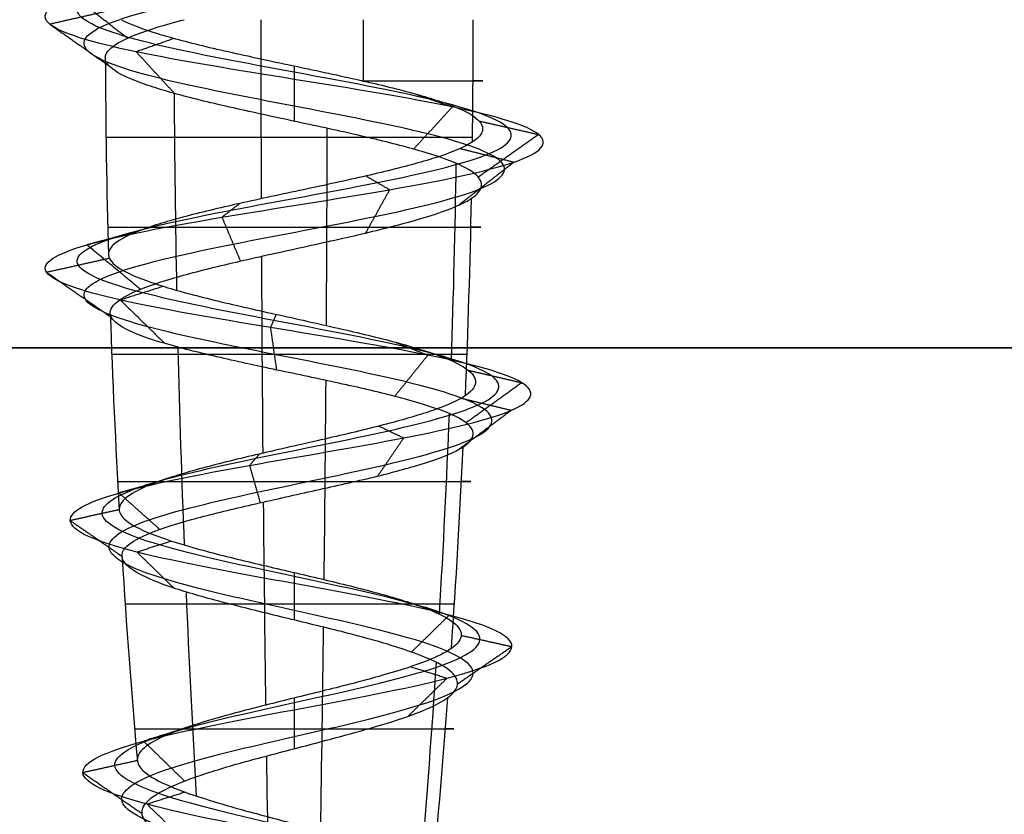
# Model space of a CAD drawing. Header units: millimetres. Extents: x -206 to 214, y -182 to 189.
# Tile 620 of 656: x 134.19 to 141.35, y 129.64 to 135.42. Entities that reach past the tile are written whole.
import ezdxf

# ---------------------------------------------------------------- set-up
doc = ezdxf.new("R2010")
doc.units = ezdxf.units.MM
doc.layers.add('Default', color=7, linetype='Continuous', true_color=0x000000)
doc.layers.add('Screw', color=7, linetype='Continuous', true_color=0xffffff)

msp = doc.modelspace()

# ---------------------------------------------------------------- linework, layer by layer
at = {"layer": 'Default'}
for points in [[(-204.8113, 133.0307, 1114.5033), (4.1887, 133.0307, 1114.5033), (213.1887, 133.0307, 1114.5033)], [(213.1887, 133.0307, 714.5033), (4.1887, 133.0307, 714.5033), (-204.8113, 133.0307, 714.5033)]]:
    msp.add_open_spline(points, degree=2, dxfattribs=at)
at = {"layer": 'Screw', "color": 7, "true_color": 0xffffff, "extrusion": (0.984564, 9.33495e-14, -0.175023)}
for start, end in [(268.803567, 270), (267.101632, 268.418832), (265.414268, 266.774917), (263.723721, 265.073236)]:
    msp.add_arc((135.4167, 795.1558, 7.8068), 62.3281, start, end, dxfattribs=at)
at = {"layer": 'Screw', "color": 7, "true_color": 0xffffff, "extrusion": (-0.930504, -9.33495e-14, 0.366281)}
msp.add_arc((-135.4167, 660.292, 137.5489), 62.3281, 89.590282, 90, dxfattribs=at)
at = {"layer": 'Screw', "color": 7, "true_color": 0xffffff, "extrusion": (-0.326888, 3.09932e-14, -0.945063)}
msp.add_arc((-135.4167, 168.0972, -726.3846), 62.3281, 270, 270.818715, dxfattribs=at)
at = {"layer": 'Screw', "color": 7, "true_color": 0xffffff, "extrusion": (0.018848, -1.78709e-15, 0.999822)}
for start, end in [(90.260206, 91.57383), (91.96827, 93.281896)]:
    msp.add_arc((135.4167, -183.5185, 723.9421), 62.3281, start, end, dxfattribs=at)
at = {"layer": 'Screw', "color": 7, "true_color": 0xffffff, "extrusion": (0, 1, 0)}
for centre, radius, start, end in [((-136.1887, 721.5033, 134.9714), 1.3733, 111.40935, 199.08), ((-136.1887, 721.5033, 134.5607), 1.369, 199.08, 1.08), ((-136.1887, 721.5033, 133.9077), 1.3566, 1.08, 199.08), ((-136.1887, 721.5033, 132.982), 1.3273, 199.08, 1.08), ((-136.1887, 721.5033, 132.059), 1.2844, 1.08, 199.08), ((-136.1887, 721.5033, 131.1658), 1.2298, 199.08, 1.08), ((-136.1887, 721.5033, 130.261), 1.1613, 1.08, 199.08)]:
    msp.add_arc(centre, radius, start, end, dxfattribs=at)
at = {"layer": 'Screw', "color": 7, "true_color": 0xffffff, "extrusion": (-0.772512, -9.33495e-14, -0.635)}
for start, end in [(88.190767, 89.506747), (86.486412, 87.810048), (84.803382, 86.171321)]:
    msp.add_arc((-135.4167, 409.9368, -563.3621), 62.3281, start, end, dxfattribs=at)
at = {"layer": 'Screw', "color": 7, "true_color": 0xffffff, "extrusion": (-0.984564, -9.33495e-14, 0.175023)}
for start, end in [(87.955423, 89.273537), (86.25486, 87.588297), (84.570262, 85.936105)]:
    msp.add_arc((-135.4167, 673.2493, -7.8068), 62.3281, start, end, dxfattribs=at)
at = {"layer": 'Screw', "color": 7, "true_color": 0xffffff, "extrusion": (-0.506335, -9.33495e-14, 0.862337)}
for start, end in [(87.720403, 89.039653), (86.02345, 87.36559), (84.337257, 85.700058)]:
    msp.add_arc((-135.4167, 421.8095, 553.2219), 62.3281, start, end, dxfattribs=at)
at = {"layer": 'Screw', "color": 7, "true_color": 0xffffff, "extrusion": (-0.326888, 3.099e-14, -0.945063)}
msp.add_arc((-135.4167, 168.0972, -726.3846), 62.3281, 271.195378, 272.514379, dxfattribs=at)
at = {"layer": 'Screw', "color": 7, "true_color": 0xffffff, "extrusion": (-0.326888, 3.09926e-14, -0.945063)}
msp.add_arc((-135.4167, 168.0972, -726.3846), 62.3281, 272.858129, 274.207806, dxfattribs=at)
at = {"layer": 'Screw', "color": 7, "true_color": 0xffffff, "extrusion": (0.018848, -1.78677e-15, 0.999822)}
msp.add_arc((135.4167, -183.5185, 723.9421), 62.3281, 93.594012, 94.963328, dxfattribs=at)
at = {"layer": 'Screw', "color": 7, "true_color": 0xffffff, "extrusion": (-0.326888, 3.1003e-14, -0.945063)}
msp.add_arc((-135.4167, 168.0972, -726.3846), 62.3281, 274.536795, 275.895623, dxfattribs=at)
at = {"layer": 'Screw', "color": 7, "true_color": 0xffffff}
for points, knots in [([(135.2929, 126.2752, 721.5033), (135.2833, 126.3516, 721.2688), (135.3518, 126.4279, 721.0193), (135.6777, 126.5807, 720.6394), (135.9242, 126.6571, 720.512), (136.4532, 126.8099, 720.4738), (136.7325, 126.8862, 720.5642), (137.1548, 127.039, 720.9325), (137.2945, 127.1154, 721.2088), (137.3327, 127.2682, 721.7978), (137.23, 127.3445, 722.1069), (136.8193, 127.4973, 722.5716), (136.5132, 127.5737, 722.7237), (135.8642, 127.7264, 722.7619), (135.5253, 127.8028, 722.6468), (135.0181, 127.9556, 722.1937), (134.848, 128.032, 721.8578), (134.8212, 128.1847, 721.1488), (134.9655, 128.2611, 720.7899), (135.4645, 128.4139, 720.2693), (135.8222, 128.4903, 720.111), (136.5552, 128.643, 720.0958), (136.926, 128.7194, 720.2392), (137.4636, 128.8722, 720.7552), (137.6268, 128.9486, 721.1248), (137.6421, 129.1013, 721.8818), (137.4937, 129.1777, 722.2645), (136.9607, 129.3305, 722.8191), (136.5792, 129.4069, 722.9872), (135.7982, 129.5596, 723.0025), (135.4035, 129.636, 722.8492), (134.832, 129.7888, 722.2992), (134.657, 129.8652, 721.9058), (134.6455, 130.0179, 721.1008), (134.8094, 130.0943, 720.6975), (135.3775, 130.2471, 720.1187), (135.7802, 130.3235, 719.9468), (136.5972, 130.4762, 719.9392), (137.0064, 130.5526, 720.1036), (137.5938, 130.7054, 720.6802), (137.7681, 130.7817, 721.0888), (137.7757, 130.9345, 721.9178), (137.6088, 131.0109, 722.333), (137.0238, 131.1637, 722.9288), (136.6092, 131.24, 723.1056), (135.7682, 131.3928, 723.1133), (135.347, 131.4692, 722.9439), (134.7427, 131.622, 722.3504), (134.5653, 131.6983, 721.9298), (134.5546, 131.8416, 721.1301), (134.6794, 131.9084, 720.7534), (135.1484, 132.0421, 720.1609), (135.4893, 132.1089, 719.9474), (136.2368, 132.2426, 719.7851), (136.6406, 132.3094, 719.837), (137.3294, 132.4431, 720.1901), (137.6118, 132.5099, 720.49), (137.9238, 132.6436, 721.2084), (137.9521, 132.7104, 721.6243), (137.7349, 132.8441, 722.3863), (137.4901, 132.9109, 722.7297), (136.8311, 133.0446, 723.186), (136.4193, 133.1114, 723.2973), (135.6112, 133.2451, 723.2311), (135.2179, 133.3119, 723.0538), (134.6288, 133.4456, 722.4835), (134.4352, 133.5124, 722.0925), (134.3406, 133.6461, 721.2688), (134.4511, 133.7129, 720.8416), (134.9124, 133.8466, 720.1512), (135.2653, 133.9134, 719.8895), (136.0599, 134.0471, 719.6485), (136.4987, 134.1139, 719.67), (137.2658, 134.2476, 719.9878), (137.5913, 134.3144, 720.2828), (137.9828, 134.4481, 721.0151), (138.0472, 134.5149, 721.4497), (137.8852, 134.6486, 722.2641), (137.6594, 134.7154, 722.6409), (137.0175, 134.8491, 723.1677), (136.6038, 134.916, 723.3157), (135.7735, 135.0496, 723.3157), (135.3598, 135.1165, 723.1677), (134.718, 135.2501, 722.6409), (134.4921, 135.317, 722.2641), (134.3301, 135.4506, 721.4497), (134.3946, 135.5175, 721.0151), (134.786, 135.6511, 720.2828), (135.1115, 135.718, 719.9878), (135.8787, 135.8516, 719.67), (136.3175, 135.9185, 719.6485), (137.1121, 136.0521, 719.8895), (137.465, 136.119, 720.1512), (137.9263, 136.2526, 720.8416), (138.033, 136.3195, 721.2678), (137.9516, 136.4532, 722.0941), (137.7638, 136.52, 722.4913), (137.1767, 136.6537, 723.0784), (136.7795, 136.7205, 723.2663), (135.9532, 136.8542, 723.3476), (135.527, 136.921, 723.2409), (134.8366, 137.0547, 722.7796), (134.5749, 137.1215, 722.4267), (134.3338, 137.2552, 721.6321), (134.3554, 137.322, 721.1933), (134.6731, 137.4557, 720.4262), (134.9682, 137.5225, 720.1006), (135.7005, 137.6562, 719.7092), (136.1351, 137.723, 719.6448), (136.9494, 137.8567, 719.8067), (137.3263, 137.9235, 720.0326), (137.853, 138.0572, 720.6745), (138.0011, 138.124, 721.0881), (138.0011, 138.2577, 721.9185), (137.853, 138.3245, 722.3321), (137.3263, 138.4582, 722.974), (136.9494, 138.525, 723.1999), (136.1351, 138.6587, 723.3619), (135.7005, 138.7255, 723.2974), (134.9682, 138.8592, 722.906), (134.6731, 138.926, 722.5804), (134.3554, 139.0597, 721.8133), (134.3338, 139.1265, 721.3745), (134.5749, 139.2602, 720.5799), (134.8366, 139.327, 720.227), (135.527, 139.4607, 719.7657), (135.9532, 139.5275, 719.659), (136.7795, 139.6612, 719.7403), (137.1767, 139.7281, 719.9282), (137.7638, 139.8617, 720.5153), (137.9516, 139.9286, 720.9125), (138.033, 140.0622, 721.7388), (137.9263, 140.1291, 722.165), (137.465, 140.2627, 722.8554), (137.1121, 140.3296, 723.1171), (136.3175, 140.4632, 723.3582), (135.8787, 140.5301, 723.3366), (135.1115, 140.6637, 723.0188), (134.786, 140.7306, 722.7238), (134.3946, 140.8642, 721.9915), (134.3301, 140.9311, 721.5569), (134.4921, 141.0647, 720.7425), (134.718, 141.1316, 720.3657), (135.3598, 141.2653, 719.8389), (135.7735, 141.3321, 719.6909), (136.6038, 141.4658, 719.6909), (137.0175, 141.5326, 719.8389), (137.6594, 141.6663, 720.3657), (137.8852, 141.7331, 720.7425), (138.0472, 141.8668, 721.5569), (137.9828, 141.9336, 721.9915), (137.5913, 142.0673, 722.7238), (137.2658, 142.1341, 723.0188), (136.4987, 142.2678, 723.3366), (136.0599, 142.3346, 723.3582), (135.2653, 142.4683, 723.1171), (134.9124, 142.5351, 722.8554), (134.4511, 142.6688, 722.165), (134.3443, 142.7356, 721.7388), (134.4257, 142.8693, 720.9125), (134.6136, 142.9361, 720.5153), (135.2007, 143.0698, 719.9282), (135.5979, 143.1366, 719.7403), (136.4242, 143.2703, 719.659), (136.8504, 143.3371, 719.7657), (137.5408, 143.4708, 720.227), (137.8025, 143.5376, 720.5799), (138.0435, 143.6713, 721.3745), (138.022, 143.7381, 721.8133), (137.7042, 143.8718, 722.5804), (137.4092, 143.9386, 722.906), (136.6769, 144.0723, 723.2974), (136.2423, 144.1391, 723.3619), (135.4279, 144.2728, 723.1999), (135.0511, 144.3396, 722.974), (134.5243, 144.4733, 722.3321), (134.3763, 144.54, 721.9191), (134.3763, 144.607, 721.5033)], [0.0909091, 0.0909091, 0.0909091, 0.0909091, 0.1022727, 0.1022727, 0.1136364, 0.1136364, 0.125, 0.125, 0.1363636, 0.1363636, 0.1477273, 0.1477273, 0.1590909, 0.1590909, 0.1704545, 0.1704545, 0.1818182, 0.1818182, 0.1931818, 0.1931818, 0.2045455, 0.2045455, 0.2159091, 0.2159091, 0.2272727, 0.2272727, 0.2386364, 0.2386364, 0.25, 0.25, 0.2613636, 0.2613636, 0.2727273, 0.2727273, 0.2840909, 0.2840909, 0.2954545, 0.2954545, 0.3068182, 0.3068182, 0.3181818, 0.3181818, 0.3295455, 0.3295455, 0.3409091, 0.3409091, 0.3522727, 0.3522727, 0.3636364, 0.3636364, 0.3735795, 0.3735795, 0.3835227, 0.3835227, 0.3934659, 0.3934659, 0.4034091, 0.4034091, 0.4133523, 0.4133523, 0.4232955, 0.4232955, 0.4332386, 0.4332386, 0.4431818, 0.4431818, 0.453125, 0.453125, 0.4630682, 0.4630682, 0.4730114, 0.4730114, 0.4829545, 0.4829545, 0.4928977, 0.4928977, 0.5028409, 0.5028409, 0.5127841, 0.5127841, 0.5227273, 0.5227273, 0.5326705, 0.5326705, 0.5426136, 0.5426136, 0.5525568, 0.5525568, 0.5625, 0.5625, 0.5724432, 0.5724432, 0.5823864, 0.5823864, 0.5923295, 0.5923295, 0.6022727, 0.6022727, 0.6122159, 0.6122159, 0.6221591, 0.6221591, 0.6321023, 0.6321023, 0.6420455, 0.6420455, 0.6519886, 0.6519886, 0.6619318, 0.6619318, 0.671875, 0.671875, 0.6818182, 0.6818182, 0.6917614, 0.6917614, 0.7017045, 0.7017045, 0.7116477, 0.7116477, 0.7215909, 0.7215909, 0.7315341, 0.7315341, 0.7414773, 0.7414773, 0.7514205, 0.7514205, 0.7613636, 0.7613636, 0.7713068, 0.7713068, 0.78125, 0.78125, 0.7911932, 0.7911932, 0.8011364, 0.8011364, 0.8110795, 0.8110795, 0.8210227, 0.8210227, 0.8309659, 0.8309659, 0.8409091, 0.8409091, 0.8508523, 0.8508523, 0.8607955, 0.8607955, 0.8707386, 0.8707386, 0.8806818, 0.8806818, 0.890625, 0.890625, 0.9005682, 0.9005682, 0.9105114, 0.9105114, 0.9204545, 0.9204545, 0.9303977, 0.9303977, 0.9403409, 0.9403409, 0.9502841, 0.9502841, 0.9602273, 0.9602273, 0.9701705, 0.9701705, 0.9801136, 0.9801136, 0.9900568, 0.9900568, 1, 1, 1, 1]), ([(136.1109, 126.7557, 720.7371), (136.1365, 126.7656, 720.7319), (136.1624, 126.7754, 720.7281), (136.3923, 126.8617, 720.7065), (136.611, 126.938, 720.7718), (136.9472, 127.0908, 721.0539), (137.0619, 127.1672, 721.2697), (137.1001, 127.32, 721.7369), (137.0224, 127.3963, 721.9855), (136.6978, 127.5491, 722.364), (136.4523, 127.6255, 722.4911), (135.9251, 127.7782, 722.5293), (135.6467, 127.8546, 722.4393), (135.2257, 128.0074, 722.0723), (135.0806, 128.0838, 721.7969), (135.0539, 128.2365, 721.2097), (135.1731, 128.3129, 720.9114), (135.5859, 128.4657, 720.4769), (135.8831, 128.5421, 720.3437), (136.4943, 128.6948, 720.3284), (136.8045, 128.7712, 720.4468), (137.256, 128.924, 720.8766), (137.3941, 129.0004, 721.1857), (137.4094, 129.1531, 721.8209), (137.2861, 129.2295, 722.1431), (136.8393, 129.3823, 722.6115), (136.5183, 129.4587, 722.7546), (135.8591, 129.6114, 722.7699), (135.525, 129.6878, 722.6416), (135.0396, 129.8406, 722.1778), (134.8897, 129.917, 721.8449), (134.8782, 130.0697, 721.1617), (135.017, 130.1461, 720.819), (135.4989, 130.2989, 720.3263), (135.8411, 130.3753, 720.1795), (136.5363, 130.528, 720.1718), (136.885, 130.6044, 720.3112), (137.3862, 130.7572, 720.8016), (137.5354, 130.8335, 721.1497), (137.5431, 130.9863, 721.8569), (137.4012, 131.0627, 722.2116), (136.9023, 131.2155, 722.7212), (136.5483, 131.2918, 722.873), (135.8291, 131.4446, 722.8806), (135.4685, 131.521, 722.7363), (134.9503, 131.6738, 722.2289), (134.798, 131.7501, 721.8689), (134.7873, 131.8934, 721.1834), (134.8931, 131.9602, 720.8598), (135.2944, 132.0939, 720.3497), (135.587, 132.1607, 720.1652), (136.2299, 132.2944, 720.0236), (136.5779, 132.3612, 720.0673), (137.1727, 132.4949, 720.3701), (137.4173, 132.5617, 720.6283), (137.6885, 132.6954, 721.2482), (137.714, 132.7622, 721.6077), (137.5278, 132.8959, 722.2678), (137.3165, 132.9627, 722.5658), (136.7461, 133.0964, 722.963), (136.389, 133.1632, 723.0605), (135.6871, 133.2969, 723.0048), (135.3447, 133.3637, 722.8516), (134.8309, 133.4974, 722.3567), (134.6615, 133.5642, 722.0167), (134.5774, 133.6979, 721.299), (134.6741, 133.7647, 720.9265), (135.0762, 133.8984, 720.3248), (135.3838, 133.9652, 720.0966), (136.0764, 134.0989, 719.8866), (136.4589, 134.1657, 719.9053), (137.1275, 134.2994, 720.1823), (137.4113, 134.3662, 720.4395), (137.7525, 134.4999, 721.0778), (137.8086, 134.5667, 721.4566), (137.6674, 134.7004, 722.1664), (137.4706, 134.7672, 722.4949), (136.9111, 134.9009, 722.954), (136.5506, 134.9678, 723.083), (135.8268, 135.1014, 723.083), (135.4662, 135.1683, 722.954), (134.9068, 135.3019, 722.4949), (134.7099, 135.3688, 722.1664), (134.5687, 135.5024, 721.4566), (134.6249, 135.5693, 721.0778), (134.9661, 135.7029, 720.4395), (135.2498, 135.7698, 720.1823), (135.9185, 135.9034, 719.9053), (136.301, 135.9703, 719.8866), (136.9935, 136.1039, 720.0966), (137.3011, 136.1708, 720.3248), (137.7032, 136.3044, 720.9265), (137.7963, 136.3713, 721.298), (137.7253, 136.505, 722.0183), (137.5616, 136.5718, 722.3645), (137.0498, 136.7055, 722.8762), (136.7036, 136.7723, 723.04), (135.9834, 136.906, 723.1109), (135.6119, 136.9728, 723.0178), (135.0101, 137.1065, 722.6158), (134.782, 137.1733, 722.3082), (134.5719, 137.307, 721.6156), (134.5907, 137.3738, 721.2331), (134.8677, 137.5075, 720.5644), (135.1249, 137.5743, 720.2807), (135.7631, 137.708, 719.9395), (136.1419, 137.7748, 719.8833), (136.8518, 137.9085, 720.0245), (137.1802, 137.9753, 720.2214), (137.6394, 138.109, 720.7809), (137.7684, 138.1758, 721.1414), (137.7684, 138.3095, 721.8652), (137.6394, 138.3763, 722.2257), (137.1802, 138.51, 722.7852), (136.8518, 138.5768, 722.9821), (136.1419, 138.7105, 723.1233), (135.7631, 138.7773, 723.0671), (135.1249, 138.911, 722.7259), (134.8677, 138.9778, 722.4422), (134.5907, 139.1115, 721.7735), (134.5719, 139.1783, 721.391), (134.782, 139.312, 720.6984), (135.0101, 139.3788, 720.3909), (135.6119, 139.5125, 719.9888), (135.9834, 139.5793, 719.8957), (136.7036, 139.713, 719.9667), (137.0498, 139.7799, 720.1304), (137.5616, 139.9135, 720.6422), (137.7253, 139.9804, 720.9883), (137.7963, 140.114, 721.7086), (137.7032, 140.1809, 722.0801), (137.3011, 140.3145, 722.6818), (136.9935, 140.3814, 722.91), (136.301, 140.515, 723.1201), (135.9185, 140.5819, 723.1013), (135.2498, 140.7155, 722.8243), (134.9661, 140.7824, 722.5671), (134.6249, 140.916, 721.9288), (134.5687, 140.9829, 721.55), (134.7099, 141.1165, 720.8402), (134.9068, 141.1834, 720.5117), (135.4662, 141.3171, 720.0526), (135.8268, 141.3839, 719.9236), (136.5506, 141.5176, 719.9236), (136.9111, 141.5844, 720.0526), (137.4706, 141.7181, 720.5117), (137.6674, 141.7849, 720.8402), (137.8086, 141.9186, 721.55), (137.7525, 141.9854, 721.9288), (137.4113, 142.1191, 722.5671), (137.1275, 142.1859, 722.8243), (136.4589, 142.3196, 723.1013), (136.0764, 142.3864, 723.1201), (135.3838, 142.5201, 722.91), (135.0762, 142.5869, 722.6818), (134.6741, 142.7206, 722.0801), (134.5811, 142.7874, 721.7086), (134.652, 142.9211, 720.9883), (134.8158, 142.9879, 720.6422), (135.3275, 143.1216, 720.1304), (135.6737, 143.1884, 719.9667), (136.394, 143.3221, 719.8957), (136.7654, 143.3889, 719.9888), (137.3672, 143.5226, 720.3909), (137.5953, 143.5894, 720.6984), (137.8054, 143.7231, 721.391), (137.7866, 143.7899, 721.7735), (137.5097, 143.9236, 722.4422), (137.2525, 143.9904, 722.7259), (136.6142, 144.1241, 723.0671), (136.2354, 144.1909, 723.1233), (135.5256, 144.3246, 722.9821), (135.1971, 144.3914, 722.7852), (134.738, 144.5251, 722.2257), (134.609, 144.5918, 721.8658), (134.609, 144.6588, 721.5033)], [2.782471, 2.782471, 2.782471, 2.782471, 2.974275, 2.974275, 4.461413, 4.461413, 5.948551, 5.948551, 7.435688, 7.435688, 8.922826, 8.922826, 10.409964, 10.409964, 11.897102, 11.897102, 13.384239, 13.384239, 14.871377, 14.871377, 16.358515, 16.358515, 17.845652, 17.845652, 19.33279, 19.33279, 20.819928, 20.819928, 22.307065, 22.307065, 23.794203, 23.794203, 25.281341, 25.281341, 26.768478, 26.768478, 28.255616, 28.255616, 29.742754, 29.742754, 31.229892, 31.229892, 32.717029, 32.717029, 34.204167, 34.204167, 35.691305, 35.691305, 36.99255, 36.99255, 38.293796, 38.293796, 39.595041, 39.595041, 40.896287, 40.896287, 42.197532, 42.197532, 43.498777, 43.498777, 44.800023, 44.800023, 46.101268, 46.101268, 47.402514, 47.402514, 48.703759, 48.703759, 50.005005, 50.005005, 51.30625, 51.30625, 52.607496, 52.607496, 53.908741, 53.908741, 55.209987, 55.209987, 56.511232, 56.511232, 57.812478, 57.812478, 59.113723, 59.113723, 60.414969, 60.414969, 61.716214, 61.716214, 63.01746, 63.01746, 64.318705, 64.318705, 65.619951, 65.619951, 66.921196, 66.921196, 68.222442, 68.222442, 69.523687, 69.523687, 70.824933, 70.824933, 72.126178, 72.126178, 73.427423, 73.427423, 74.728669, 74.728669, 76.029914, 76.029914, 77.33116, 77.33116, 78.632405, 78.632405, 79.933651, 79.933651, 81.234896, 81.234896, 82.536142, 82.536142, 83.837387, 83.837387, 85.138633, 85.138633, 86.439878, 86.439878, 87.741124, 87.741124, 89.042369, 89.042369, 90.343615, 90.343615, 91.64486, 91.64486, 92.946106, 92.946106, 94.247351, 94.247351, 95.548597, 95.548597, 96.849842, 96.849842, 98.151088, 98.151088, 99.452333, 99.452333, 100.753579, 100.753579, 102.054824, 102.054824, 103.35607, 103.35607, 104.657315, 104.657315, 105.95856, 105.95856, 107.259806, 107.259806, 108.561051, 108.561051, 109.862297, 109.862297, 111.163542, 111.163542, 112.464788, 112.464788, 113.766033, 113.766033, 115.067279, 115.067279, 116.368524, 116.368524, 117.66977, 117.66977, 118.971015, 118.971015, 118.971015, 118.971015]), ([(136.4848, 126.6556, 720.8077), (136.5774, 126.6929, 720.8369), (136.6661, 126.7301, 720.8841), (136.9023, 126.8438, 721.0802), (137.0116, 126.9202, 721.2829), (137.0498, 127.073, 721.7237), (136.9776, 127.1493, 721.9592), (136.6716, 127.3021, 722.3192), (136.4391, 127.3785, 722.4408), (135.9382, 127.5312, 722.479), (135.6729, 127.6076, 722.3944), (135.2706, 127.7604, 722.046), (135.1309, 127.8368, 721.7837), (135.1041, 127.9895, 721.2229), (135.2179, 128.0659, 720.9376), (135.6122, 128.2187, 720.5217), (135.8962, 128.2951, 720.3939), (136.4811, 128.4478, 720.3787), (136.7783, 128.5242, 720.4916), (137.2111, 128.677, 720.9029), (137.3439, 128.7534, 721.1989), (137.3591, 128.9061, 721.8077), (137.2412, 128.9825, 722.1168), (136.813, 129.1353, 722.5667), (136.5051, 129.2117, 722.7043), (135.8723, 129.3644, 722.7196), (135.5512, 129.4408, 722.5967), (135.0844, 129.5936, 722.1516), (134.9399, 129.67, 721.8317), (134.9285, 129.8227, 721.1749), (135.0619, 129.8991, 720.8452), (135.5252, 130.0519, 720.3711), (135.8543, 130.1283, 720.2297), (136.5231, 130.281, 720.2221), (136.8587, 130.3574, 720.3561), (137.3413, 130.5102, 720.8278), (137.4852, 130.5865, 721.1629), (137.4928, 130.7393, 721.8437), (137.3564, 130.8157, 722.1853), (136.8761, 130.9685, 722.6764), (136.5351, 131.0448, 722.8227), (135.8423, 131.1976, 722.8304), (135.4947, 131.274, 722.6914), (134.9951, 131.4268, 722.2027), (134.8483, 131.5031, 721.8557), (134.8375, 131.6464, 721.1949), (134.9392, 131.7132, 720.8828), (135.326, 131.8469, 720.3904), (135.6081, 131.9137, 720.2122), (136.2284, 132.0474, 720.0752), (136.5643, 132.1142, 720.1171), (137.1389, 132.2479, 720.409), (137.3752, 132.3147, 720.6582), (137.6377, 132.4484, 721.2568), (137.6626, 132.5152, 721.6042), (137.483, 132.6489, 722.2422), (137.279, 132.7157, 722.5304), (136.7278, 132.8494, 722.9148), (136.3825, 132.9162, 723.0094), (135.7034, 133.0499, 722.9559), (135.3721, 133.1167, 722.8079), (134.8746, 133.2504, 722.3293), (134.7104, 133.3172, 722.0003), (134.6285, 133.4509, 721.3056), (134.7223, 133.5177, 720.9449), (135.1116, 133.6514, 720.3623), (135.4094, 133.7182, 720.1414), (136.08, 133.8519, 719.938), (136.4503, 133.9187, 719.9562), (137.0977, 134.0524, 720.2243), (137.3724, 134.1192, 720.4733), (137.7027, 134.2529, 721.0913), (137.7571, 134.3197, 721.4581), (137.6204, 134.4534, 722.1453), (137.4298, 134.5202, 722.4633), (136.8881, 134.6539, 722.9079), (136.539, 134.7208, 723.0328), (135.8383, 134.8544, 723.0328), (135.4892, 134.9213, 722.9079), (134.9476, 135.0549, 722.4633), (134.757, 135.1218, 722.1453), (134.6203, 135.2554, 721.4581), (134.6747, 135.3223, 721.0913), (135.005, 135.4559, 720.4733), (135.2797, 135.5228, 720.2243), (135.9271, 135.6564, 719.9562), (136.2974, 135.7233, 719.938), (136.9679, 135.8569, 720.1414), (137.2657, 135.9238, 720.3623), (137.655, 136.0574, 720.9449), (137.7451, 136.1243, 721.3045), (137.6764, 136.258, 722.0019), (137.5179, 136.3248, 722.3371), (137.0224, 136.4585, 722.8325), (136.6873, 136.5253, 722.9911), (135.9899, 136.659, 723.0597), (135.6303, 136.7258, 722.9697), (135.0476, 136.8595, 722.5804), (134.8268, 136.9263, 722.2826), (134.6234, 137.06, 721.612), (134.6416, 137.1268, 721.2417), (134.9097, 137.2605, 720.5943), (135.1587, 137.3273, 720.3196), (135.7767, 137.461, 719.9893), (136.1434, 137.5278, 719.9349), (136.8307, 137.6615, 720.0716), (137.1487, 137.7283, 720.2622), (137.5932, 137.862, 720.8039), (137.7181, 137.9288, 721.1529), (137.7181, 138.0625, 721.8537), (137.5932, 138.1293, 722.2028), (137.1487, 138.263, 722.7444), (136.8307, 138.3298, 722.935), (136.1434, 138.4635, 723.0717), (135.7767, 138.5303, 723.0173), (135.1587, 138.664, 722.687), (134.9097, 138.7308, 722.4123), (134.6416, 138.8645, 721.7649), (134.6234, 138.9313, 721.3946), (134.8268, 139.065, 720.7241), (135.0476, 139.1318, 720.4263), (135.6303, 139.2655, 720.037), (135.9899, 139.3323, 719.9469), (136.6873, 139.466, 720.0155), (137.0224, 139.5329, 720.1741), (137.5179, 139.6665, 720.6696), (137.6764, 139.7334, 721.0047), (137.7451, 139.867, 721.7021), (137.655, 139.9339, 722.0617), (137.2657, 140.0675, 722.6443), (136.9679, 140.1344, 722.8652), (136.2974, 140.268, 723.0686), (135.9271, 140.3349, 723.0504), (135.2797, 140.4685, 722.7823), (135.005, 140.5354, 722.5333), (134.6747, 140.669, 721.9153), (134.6203, 140.7359, 721.5486), (134.757, 140.8695, 720.8613), (134.9476, 140.9364, 720.5433), (135.4892, 141.07, 720.0987), (135.8383, 141.1369, 719.9738), (136.539, 141.2706, 719.9738), (136.8881, 141.3374, 720.0987), (137.4298, 141.4711, 720.5433), (137.6204, 141.5379, 720.8613), (137.7571, 141.6716, 721.5486), (137.7027, 141.7384, 721.9153), (137.3724, 141.8721, 722.5333), (137.0977, 141.9389, 722.7823), (136.4503, 142.0726, 723.0504), (136.08, 142.1394, 723.0686), (135.4094, 142.2731, 722.8652), (135.1116, 142.3399, 722.6443), (134.7223, 142.4736, 722.0617), (134.6322, 142.5404, 721.7021), (134.7009, 142.6741, 721.0047), (134.8594, 142.7409, 720.6696), (135.3549, 142.8746, 720.1741), (135.6901, 142.9414, 720.0155), (136.3874, 143.0751, 719.9469), (136.7471, 143.1419, 720.037), (137.3297, 143.2756, 720.4263), (137.5506, 143.3424, 720.7241), (137.754, 143.4761, 721.3946), (137.7358, 143.5429, 721.7649), (137.4676, 143.6766, 722.4123), (137.2187, 143.7434, 722.687), (136.6007, 143.8771, 723.0173), (136.2339, 143.9439, 723.0717), (135.5467, 144.0776, 722.935), (135.2287, 144.1444, 722.7444), (134.7841, 144.2781, 722.2028), (134.6592, 144.3448, 721.8542), (134.6592, 144.4118, 721.5033)], [9.962929, 9.962929, 9.962929, 9.962929, 10.425509, 10.425509, 11.373282, 11.373282, 12.321056, 12.321056, 13.268829, 13.268829, 14.216603, 14.216603, 15.164377, 15.164377, 16.11215, 16.11215, 17.059924, 17.059924, 18.007697, 18.007697, 18.955471, 18.955471, 19.903244, 19.903244, 20.851018, 20.851018, 21.798791, 21.798791, 22.746565, 22.746565, 23.694338, 23.694338, 24.642112, 24.642112, 25.589885, 25.589885, 26.537659, 26.537659, 27.485432, 27.485432, 28.433206, 28.433206, 29.38098, 29.38098, 30.328753, 30.328753, 31.158055, 31.158055, 31.987357, 31.987357, 32.816659, 32.816659, 33.64596, 33.64596, 34.475262, 34.475262, 35.304564, 35.304564, 36.133866, 36.133866, 36.963168, 36.963168, 37.79247, 37.79247, 38.621772, 38.621772, 39.451073, 39.451073, 40.280375, 40.280375, 41.109677, 41.109677, 41.938979, 41.938979, 42.768281, 42.768281, 43.597583, 43.597583, 44.426884, 44.426884, 45.256186, 45.256186, 46.085488, 46.085488, 46.91479, 46.91479, 47.744092, 47.744092, 48.573394, 48.573394, 49.402695, 49.402695, 50.231997, 50.231997, 51.061299, 51.061299, 51.890601, 51.890601, 52.719903, 52.719903, 53.549205, 53.549205, 54.378507, 54.378507, 55.207808, 55.207808, 56.03711, 56.03711, 56.866412, 56.866412, 57.695714, 57.695714, 58.525016, 58.525016, 59.354318, 59.354318, 60.183619, 60.183619, 61.012921, 61.012921, 61.842223, 61.842223, 62.671525, 62.671525, 63.500827, 63.500827, 64.330129, 64.330129, 65.15943, 65.15943, 65.988732, 65.988732, 66.818034, 66.818034, 67.647336, 67.647336, 68.476638, 68.476638, 69.30594, 69.30594, 70.135242, 70.135242, 70.964543, 70.964543, 71.793845, 71.793845, 72.623147, 72.623147, 73.452449, 73.452449, 74.281751, 74.281751, 75.111053, 75.111053, 75.940354, 75.940354, 76.769656, 76.769656, 77.598958, 77.598958, 78.42826, 78.42826, 79.257562, 79.257562, 80.086864, 80.086864, 80.916165, 80.916165, 81.745467, 81.745467, 82.574769, 82.574769, 83.404071, 83.404071, 83.404071, 83.404071]), ([(134.8147, 135.1336, 721.5292), (134.8139, 135.1425, 721.4879), (134.8149, 135.1513, 721.4466), (134.8288, 135.1937, 721.2488), (134.8677, 135.2273, 721.0917), (134.9946, 135.2937, 720.8041), (135.0842, 135.328, 720.6697), (135.2521, 135.38, 720.4931), (135.318, 135.3984, 720.4358), (135.3884, 135.4167, 720.3853)], [0.96749033, 0.96749033, 0.96749033, 0.96749033, 0.97051672, 0.97051672, 0.9820765, 0.9820765, 0.99363206, 0.99363206, 1, 1, 1, 1]), ([(134.9316, 135.4167, 722.0602), (134.9953, 135.3833, 722.2039), (135.0852, 135.3495, 722.3383), (135.3022, 135.283, 722.5657), (135.4322, 135.2491, 722.6618), (135.7133, 135.1823, 722.8025), (135.8682, 135.1486, 722.849), (136.1803, 135.082, 722.8862), (136.3417, 135.0481, 722.8776), (136.6479, 134.9814, 722.8071), (136.7968, 134.9477, 722.7444), (137.061, 134.8812, 722.5746), (137.1799, 134.8473, 722.4652), (137.371, 134.7806, 722.2162), (137.4458, 134.7469, 722.0731), (137.5413, 134.6805, 721.7743), (137.5633, 134.6466, 721.6145), (137.5527, 134.5843, 721.3218), (137.5269, 134.555, 721.1849), (137.482, 134.5261, 721.056)], [0, 0, 0, 0, 0.0131018, 0.0131018, 0.0262038, 0.0262038, 0.0393054, 0.0393054, 0.0524026, 0.0524026, 0.0654962, 0.0654962, 0.0785829, 0.0785829, 0.0916631, 0.0916631, 0.1047336, 0.1047336, 0.1160808, 0.1160808, 0.1160808, 0.1160808]), ([(137.4752, 134.1164, 721.0583), (137.4904, 134.1265, 721.1018), (137.5035, 134.1366, 721.1459), (137.5506, 134.1806, 721.3418), (137.5609, 134.2145, 721.5019), (137.527, 134.2817, 721.8119), (137.4825, 134.3163, 721.9659), (137.3459, 134.3841, 722.2464), (137.2517, 134.418, 722.3767), (137.0278, 134.485, 722.5949), (136.8951, 134.5196, 722.6857), (136.6106, 134.5872, 722.8154), (136.4546, 134.621, 722.8562), (136.1424, 134.6878, 722.8821), (135.982, 134.7223, 722.8677), (135.6793, 134.7898, 722.7866), (135.5329, 134.8235, 722.7187), (135.2751, 134.8902, 722.5398), (135.1604, 134.9247, 722.4264), (134.9782, 134.992, 722.1709), (134.9083, 135.0256, 722.0251), (134.8344, 135.0835, 721.7624), (134.8172, 135.1086, 721.6456), (134.8147, 135.1336, 721.5292)], [0.8519753, 0.8519753, 0.8519753, 0.8519753, 0.8553467, 0.8553467, 0.8668169, 0.8668169, 0.8782926, 0.8782926, 0.8897909, 0.8897909, 0.9012928, 0.9012928, 0.912814, 0.912814, 0.924337, 0.924337, 0.9358761, 0.9358761, 0.947415, 0.947415, 0.958967, 0.958967, 0.9674903, 0.9674903, 0.9674903, 0.9674903]), ([(137.482, 134.5261, 721.056), (137.4752, 134.5217, 721.0365), (137.468, 134.5173, 721.0172), (137.4021, 134.4798, 720.8528), (137.3174, 134.4459, 720.7159), (137.1096, 134.3793, 720.482), (136.9836, 134.3456, 720.3819), (136.7092, 134.2792, 720.2323), (136.557, 134.2454, 720.1808), (136.2485, 134.1787, 720.1331), (136.088, 134.1451, 720.1362), (135.782, 134.0787, 720.1957), (135.6322, 134.0449, 720.2528), (135.3649, 133.9783, 720.4122), (135.2435, 133.9447, 720.5166), (135.0462, 133.8783, 720.7568), (134.9675, 133.8446, 720.8958), (134.8634, 133.7783, 721.1882), (134.8366, 133.7447, 721.3454), (134.8372, 133.709, 721.5098), (134.8373, 133.7069, 721.5193), (134.8375, 133.7048, 721.5288)], [0.1160808, 0.1160808, 0.1160808, 0.1160808, 0.1177946, 0.1177946, 0.1308434, 0.1308434, 0.1438796, 0.1438796, 0.156901, 0.156901, 0.1699069, 0.1699069, 0.1828952, 0.1828952, 0.1958651, 0.1958651, 0.2088148, 0.2088148, 0.2217415, 0.2217415, 0.2225325, 0.2225325, 0.2225325, 0.2225325]), ([(134.8508, 133.276, 721.5285), (134.8489, 133.293, 721.4506), (134.8536, 133.31, 721.3724), (134.8875, 133.3612, 721.1447), (134.937, 133.3959, 720.9955), (135.0817, 133.4638, 720.7252), (135.1792, 133.4987, 720.6008), (135.4076, 133.5672, 720.3946), (135.5419, 133.6014, 720.3101), (135.8273, 133.669, 720.1931), (135.9822, 133.7038, 720.1589), (136.2909, 133.7721, 720.1451), (136.4489, 133.8062, 720.1655), (136.7448, 133.8737, 720.2571), (136.8866, 133.9085, 720.3297), (137.1344, 133.9766, 720.5161), (137.2438, 134.0106, 720.6328), (137.3892, 134.068, 720.8543), (137.4385, 134.0923, 720.9543), (137.4752, 134.1164, 721.0583)], [0.75864371, 0.75864371, 0.75864371, 0.75864371, 0.76434532, 0.76434532, 0.77561258, 0.77561258, 0.78693766, 0.78693766, 0.7982928, 0.7982928, 0.80965906, 0.80965906, 0.82105747, 0.82105747, 0.83246543, 0.83246543, 0.84390229, 0.84390229, 0.85197529, 0.85197529, 0.85197529, 0.85197529]), ([(134.8375, 133.7048, 721.5288), (134.8412, 133.6732, 721.6741), (134.8689, 133.6407, 721.8204), (134.9714, 133.5747, 722.1019), (135.0507, 133.5404, 722.2397), (135.2485, 133.4725, 722.4768), (135.3696, 133.4379, 722.5794), (135.6356, 133.3698, 722.7349), (135.7841, 133.3355, 722.7901), (136.0864, 133.2677, 722.846), (136.2443, 133.233, 722.8476), (136.5469, 133.165, 722.7976), (136.6957, 133.1307, 722.7455), (136.9626, 133.0628, 722.5962), (137.0845, 133.0282, 722.4969), (137.2843, 132.9602, 722.2664), (137.365, 132.9259, 722.132), (137.4743, 132.8581, 721.8481), (137.5045, 132.8235, 721.6947), (137.5107, 132.7555, 721.3915), (137.487, 132.7211, 721.2374), (137.4361, 132.6856, 721.0871), (137.4338, 132.684, 721.0803), (137.4313, 132.6823, 721.0735)], [0.2225325, 0.2225325, 0.2225325, 0.2225325, 0.2346461, 0.2346461, 0.2475474, 0.2475474, 0.2604273, 0.2604273, 0.2732792, 0.2732792, 0.2861022, 0.2861022, 0.2988944, 0.2988944, 0.3116548, 0.3116548, 0.3243813, 0.3243813, 0.3370732, 0.3370732, 0.3497283, 0.3497283, 0.3503328, 0.3503328, 0.3503328, 0.3503328]), ([(137.4148, 132.3088, 721.0792), (137.4431, 132.3273, 721.1589), (137.464, 132.3458, 721.2414), (137.4984, 132.3964, 721.4715), (137.4948, 132.4286, 721.6244), (137.4369, 132.4922, 721.9162), (137.3818, 132.525, 722.0591), (137.2285, 132.5893, 722.3151), (137.1279, 132.6214, 722.4317), (136.8964, 132.6849, 722.6217), (136.7623, 132.7176, 722.6976), (136.4795, 132.7817, 722.7988), (136.3268, 132.8138, 722.8252), (136.0254, 132.8771, 722.825), (135.8727, 132.9098, 722.7983), (135.5883, 132.9738, 722.6964), (135.4528, 133.0057, 722.6194), (135.2187, 133.0689, 722.4268), (135.1171, 133.1015, 722.3086), (134.9612, 133.1653, 722.0479), (134.9051, 133.1972, 721.9017), (134.8611, 133.2442, 721.6789), (134.8529, 133.2601, 721.6038), (134.8508, 133.276, 721.5285)], [0.6474183, 0.6474183, 0.6474183, 0.6474183, 0.6536067, 0.6536067, 0.6645423, 0.6645423, 0.6754994, 0.6754994, 0.6865043, 0.6865043, 0.697529, 0.697529, 0.7085986, 0.7085986, 0.7196861, 0.7196861, 0.7308157, 0.7308157, 0.7419615, 0.7419615, 0.7531465, 0.7531465, 0.7586437, 0.7586437, 0.7586437, 0.7586437]), ([(137.4313, 132.6823, 721.0735), (137.3829, 132.65, 720.938), (137.3111, 132.6171, 720.809), (137.1277, 132.5508, 720.579), (137.0117, 132.5165, 720.4764), (136.7556, 132.4487, 720.3193), (136.6122, 132.4141, 720.2625), (136.319, 132.3461, 720.202), (136.1652, 132.3118, 720.1974), (135.87, 132.244, 720.2402), (135.7245, 132.2094, 720.2881), (135.4625, 132.1415, 720.4283), (135.3424, 132.1072, 720.5225), (135.1445, 132.0394, 720.7427), (135.064, 132.0047, 720.8716), (134.9535, 131.9367, 721.1449), (134.9218, 131.9024, 721.293), (134.9154, 131.8619, 721.4691), (134.9153, 131.8552, 721.4982), (134.9162, 131.8485, 721.5273)], [0.3503328, 0.3503328, 0.3503328, 0.3503328, 0.3623459, 0.3623459, 0.3749239, 0.3749239, 0.3874613, 0.3874613, 0.3999564, 0.3999564, 0.4124078, 0.4124078, 0.4248142, 0.4248142, 0.4371739, 0.4371739, 0.4494864, 0.4494864, 0.4519139, 0.4519139, 0.4519139, 0.4519139]), ([(134.9366, 131.5096, 721.5269), (134.933, 131.5359, 721.4131), (134.9448, 131.5623, 721.298), (135.0059, 131.6205, 721.0481), (135.0653, 131.6527, 720.9123), (135.2244, 131.7168, 720.6719), (135.3262, 131.75, 720.5641), (135.5579, 131.8148, 720.3907), (135.6911, 131.8473, 720.323), (135.9691, 131.9114, 720.2377), (136.1176, 131.9444, 720.2189), (136.4092, 132.0091, 720.2323), (136.5563, 132.0415, 720.2649), (136.8274, 132.1054, 720.3765), (136.9551, 132.1384, 720.457), (137.1735, 132.203, 720.6541), (137.2671, 132.2353, 720.7737), (137.367, 132.2809, 720.9599), (137.393, 132.2949, 721.0188), (137.4148, 132.3088, 721.0792)], [0.55922837, 0.55922837, 0.55922837, 0.55922837, 0.56759811, 0.56759811, 0.57820819, 0.57820819, 0.58884377, 0.58884377, 0.59954331, 0.59954331, 0.61026957, 0.61026957, 0.62105234, 0.62105234, 0.63186028, 0.63186028, 0.64272181, 0.64272181, 0.64741828, 0.64741828, 0.64741828, 0.64741828]), ([(134.9162, 131.8485, 721.5273), (134.9202, 131.8213, 721.6453), (134.9406, 131.7939, 721.7636), (135.0213, 131.7333, 722.0143), (135.0913, 131.6995, 722.1472), (135.2696, 131.6326, 722.3772), (135.3801, 131.5985, 722.4777), (135.6248, 131.5311, 722.6323), (135.7623, 131.4971, 722.6888), (136.0439, 131.4303, 722.7505), (136.1919, 131.3963, 722.7567), (136.4761, 131.329, 722.7187), (136.6164, 131.2949, 722.6743), (136.8695, 131.2279, 722.5423), (136.9858, 131.1941, 722.453), (137.1775, 131.1269, 722.2435), (137.2558, 131.0926, 722.1207), (137.3639, 131.0255, 721.8598), (137.3954, 130.9917, 721.7182), (137.4078, 130.9247, 721.4375), (137.3891, 130.8904, 721.2946), (137.3415, 130.8523, 721.1435), (137.3356, 130.8478, 721.1261), (137.3293, 130.8434, 721.1088)], [0.4519139, 0.4519139, 0.4519139, 0.4519139, 0.4617504, 0.4617504, 0.4739562, 0.4739562, 0.4861023, 0.4861023, 0.4981926, 0.4981926, 0.5102355, 0.5102355, 0.5222136, 0.5222136, 0.5341447, 0.5341447, 0.5460072, 0.5460072, 0.5578177, 0.5578177, 0.5695614, 0.5695614, 0.571102, 0.571102, 0.571102, 0.571102]), ([(137.3035, 130.4866, 721.1177), (137.3415, 130.5143, 721.2215), (137.3653, 130.5419, 721.3314), (137.3829, 130.6034, 721.577), (137.3688, 130.6386, 721.7162), (137.2951, 130.7071, 721.9795), (137.234, 130.7413, 722.107), (137.0741, 130.8086, 722.3312), (136.9732, 130.8432, 722.4307), (136.746, 130.9118, 722.5884), (136.6161, 130.9463, 722.6484), (136.3469, 131.0134, 722.7202), (136.2039, 131.0474, 722.7327), (135.925, 131.1157, 722.7092), (135.7853, 131.1505, 722.6724), (135.5292, 131.2178, 722.555), (135.4095, 131.2514, 722.4725), (135.2073, 131.3189, 722.2745), (135.1223, 131.3541, 722.1562), (134.9982, 131.4221, 721.9001), (134.9578, 131.4559, 721.7586), (134.9397, 131.4958, 721.5867), (134.9376, 131.5027, 721.5569), (134.9366, 131.5096, 721.5269)], [0.4558635, 0.4558635, 0.4558635, 0.4558635, 0.4640275, 0.4640275, 0.4741243, 0.4741243, 0.4843047, 0.4843047, 0.4945144, 0.4945144, 0.5048098, 0.5048098, 0.5151351, 0.5151351, 0.5255332, 0.5255332, 0.5359747, 0.5359747, 0.5464652, 0.5464652, 0.5570264, 0.5570264, 0.5592284, 0.5592284, 0.5592284, 0.5592284]), ([(137.3293, 130.8434, 721.1088), (137.2875, 130.8142, 720.9949), (137.228, 130.7848, 720.8864), (137.0701, 130.7223, 720.6805), (136.9651, 130.6882, 720.5841), (136.7324, 130.6208, 720.4357), (136.6015, 130.5868, 720.3814), (136.3336, 130.5199, 720.322), (136.1928, 130.4859, 720.3159), (135.9225, 130.4185, 720.3517), (135.7892, 130.3844, 720.3938), (135.549, 130.3174, 720.5192), (135.4387, 130.2835, 720.604), (135.2574, 130.2162, 720.8029), (135.1835, 130.1821, 720.9195), (135.082, 130.115, 721.1668), (135.0528, 130.0811, 721.3009), (135.0464, 130.0396, 721.4642), (135.0465, 130.0319, 721.4945), (135.0477, 130.0242, 721.5248)], [0.57110199, 0.57110199, 0.57110199, 0.57110199, 0.58124329, 0.58124329, 0.59286312, 0.59286312, 0.60441155, 0.60441155, 0.61590155, 0.61590155, 0.62731251, 0.62731251, 0.63866532, 0.63866532, 0.64993644, 0.64993644, 0.66114187, 0.66114187, 0.66368337, 0.66368337, 0.66368337, 0.66368337]), ([(135.0824, 129.639, 721.5242), (135.0768, 129.6727, 721.3977), (135.0934, 129.708, 721.269), (135.1686, 129.7772, 721.0251), (135.2291, 129.8121, 720.907), (135.3849, 129.8807, 720.7006), (135.4823, 129.9159, 720.6097), (135.7003, 129.9853, 720.4673), (135.8243, 130.0201, 720.4143), (136.0799, 130.0882, 720.3542), (136.215, 130.1228, 720.3465), (136.4774, 130.1921, 720.3766), (136.6084, 130.2271, 720.4154), (136.847, 130.2952, 720.534), (136.9577, 130.3293, 720.6155), (137.1431, 130.398, 720.809), (137.2201, 130.4333, 720.9239), (137.285, 130.4737, 721.0701), (137.2946, 130.4801, 721.0937), (137.3035, 130.4866, 721.1177)], [0.37601776, 0.37601776, 0.37601776, 0.37601776, 0.38543757, 0.38543757, 0.39504219, 0.39504219, 0.40468718, 0.40468718, 0.41442791, 0.41442791, 0.42420446, 0.42420446, 0.43407463, 0.43407463, 0.44398923, 0.44398923, 0.45397605, 0.45397605, 0.45586348, 0.45586348, 0.45586348, 0.45586348]), ([(135.0477, 130.0242, 721.5248), (135.0521, 129.9979, 721.6272), (135.0702, 129.9713, 721.7296), (135.1417, 129.911, 721.9515), (135.2049, 129.8766, 722.071), (135.3659, 129.8088, 722.2774), (135.4658, 129.7742, 722.3673), (135.6863, 129.7059, 722.5045), (135.8099, 129.6715, 722.5542), (136.0623, 129.6036, 722.6068), (136.1946, 129.5691, 722.6107), (136.4475, 129.5008, 722.5733), (136.5718, 129.4662, 722.5319), (136.7945, 129.3983, 722.4106), (136.8963, 129.3639, 722.3293), (137.062, 129.2956, 722.1402), (137.1286, 129.2609, 722.03), (137.2181, 129.1928, 721.7973), (137.2425, 129.1583, 721.6717), (137.2459, 129.0902, 721.4245), (137.2254, 129.0554, 721.2996), (137.1819, 129.0189, 721.1763), (137.1792, 129.0167, 721.169), (137.1765, 129.0145, 721.1616)], [0.6636834, 0.6636834, 0.6636834, 0.6636834, 0.6722664, 0.6722664, 0.6833241, 0.6833241, 0.6943188, 0.6943188, 0.705226, 0.705226, 0.7160626, 0.7160626, 0.7268053, 0.7268053, 0.7374784, 0.7374784, 0.7480543, 0.7480543, 0.7585549, 0.7585549, 0.7689612, 0.7689612, 0.7696235, 0.7696235, 0.7696235, 0.7696235]), ([(137.1379, 128.6306, 721.175), (137.1782, 128.6635, 721.2807), (137.2007, 128.6964, 721.395), (137.2068, 128.763, 721.6255), (137.1891, 128.7978, 721.7449), (137.1146, 128.8654, 721.9691), (137.0563, 128.8992, 722.0768), (136.9083, 128.9661, 722.2639), (136.8165, 129.0006, 722.3457), (136.6119, 129.0683, 722.4726), (136.496, 129.1022, 722.519), (136.2579, 129.1687, 722.569), (136.1326, 129.2027, 722.5731), (135.8899, 129.2703, 722.5392), (135.7691, 129.3044, 722.5001), (135.5502, 129.3708, 722.3843), (135.4492, 129.4043, 722.3059), (135.2814, 129.4713, 722.1214), (135.2124, 129.5053, 722.0125), (135.1163, 129.5715, 721.7797), (135.0883, 129.6048, 721.6528), (135.0824, 129.6386, 721.5259), (135.0824, 129.6388, 721.525), (135.0824, 129.639, 721.5242)], [0.28553465, 0.28553465, 0.28553465, 0.28553465, 0.29401019, 0.29401019, 0.30280503, 0.30280503, 0.31169175, 0.31169175, 0.32063394, 0.32063394, 0.32968449, 0.32968449, 0.33877723, 0.33877723, 0.34797806, 0.34797806, 0.35722453, 0.35722453, 0.36656009, 0.36656009, 0.3759536, 0.3759536, 0.37601776, 0.37601776, 0.37601776, 0.37601776])]:
    msp.add_open_spline(points, degree=3, knots=knots, dxfattribs=at)
for points in [[(134.5903, 135.5843, 720.649), (134.7833, 135.4333, 720.7521), (134.9762, 135.2824, 720.8552)], [(134.8401, 135.4812, 721.7716), (134.6256, 135.4325, 721.8142), (134.4111, 135.3838, 721.8569)], [(134.4111, 135.3838, 721.8569), (134.6261, 135.2326, 721.8141), (134.8411, 135.0813, 721.7714)], [(135.3165, 135.2807, 722.5661), (135.1777, 135.232, 722.7352), (135.0389, 135.1833, 722.9043)], [(135.0389, 135.1833, 722.9043), (135.1784, 135.0316, 722.7343), (135.3179, 134.8799, 722.5644)], [(136.1887, 135.0804, 722.8774), (136.1887, 135.0316, 723.0965), (136.1887, 134.9828, 723.3157)], [(136.1887, 134.9828, 723.3157), (136.1887, 134.8304, 723.0948), (136.1887, 134.6779, 722.8739)], [(137.0595, 134.8802, 722.5644), (137.199, 134.8312, 722.7343), (137.3384, 134.7823, 722.9043)], [(137.3384, 134.7823, 722.9043), (137.1974, 134.6289, 722.7325), (137.0564, 134.4756, 722.5607)], [(137.533, 134.6801, 721.7707), (137.7496, 134.631, 721.8138), (137.9662, 134.5818, 721.8569)], [(137.9662, 134.5818, 721.8569), (137.7466, 134.4272, 721.8132), (137.5269, 134.2727, 721.7695)], [(137.3951, 134.4802, 720.8585), (137.5911, 134.4308, 720.7537), (137.7871, 134.3813, 720.649)], [(137.7871, 134.3813, 720.649), (137.5877, 134.2253, 720.7555), (137.3884, 134.0694, 720.862)], [(136.7109, 134.2805, 720.2426), (136.7966, 134.2306, 720.0357), (136.8822, 134.1808, 719.8289)], [(136.8822, 134.1808, 719.8289), (136.7949, 134.0232, 720.0399), (136.7075, 133.8656, 720.2509)], [(135.7937, 134.0808, 720.2012), (135.7281, 134.0306, 719.9851), (135.6626, 133.9803, 719.769)], [(135.6626, 133.9803, 719.769), (135.7297, 133.8208, 719.9901), (135.7967, 133.6614, 720.2112)], [(135.0612, 133.8814, 720.75), (134.8715, 133.8306, 720.6232), (134.6817, 133.7798, 720.4964)], [(134.6817, 133.7798, 720.4964), (134.8764, 133.6182, 720.6265), (135.0711, 133.4567, 720.7565)], [(134.8445, 133.6814, 721.6357), (134.6162, 133.6303, 721.6582), (134.3879, 133.5793, 721.6807)], [(134.3879, 133.5793, 721.6807), (134.6227, 133.4164, 721.6575), (134.8575, 133.2536, 721.6344)], [(135.2378, 133.4778, 722.4542), (135.0806, 133.4283, 722.6114), (134.9233, 133.3788, 722.7686)], [(134.9233, 133.3788, 722.7686), (135.0856, 133.2204, 722.6064), (135.2479, 133.0621, 722.4441)], [(136.0575, 133.2743, 722.835), (136.0364, 133.2263, 723.0496), (136.0152, 133.1783, 723.2642)], [(136.0152, 133.1783, 723.2642), (136.0371, 133.0242, 723.042), (136.059, 132.8702, 722.8198)], [(136.928, 133.0709, 722.6098), (137.0443, 133.0243, 722.7838), (137.1606, 132.9777, 722.9578)], [(137.1606, 132.9777, 722.9578), (137.0398, 132.8278, 722.7772), (136.9191, 132.6779, 722.5965)], [(137.4545, 132.8678, 721.8873), (137.649, 132.8225, 721.9463), (137.8435, 132.7772, 722.0053)], [(137.8435, 132.7772, 722.0053), (137.641, 132.6312, 721.9439), (137.4384, 132.4851, 721.8824)], [(137.4028, 132.6647, 721.0004), (137.5853, 132.6207, 720.9248), (137.7678, 132.5767, 720.8492)], [(137.7678, 132.5767, 720.8492), (137.5772, 132.4344, 720.9282), (137.3866, 132.292, 721.0071)], [(136.8038, 132.4618, 720.3525), (136.8944, 132.419, 720.183), (136.985, 132.3762, 720.0136)], [(136.985, 132.3762, 720.0136), (136.8901, 132.2373, 720.1911), (136.7952, 132.0984, 720.3687)], [(135.9361, 132.2591, 720.2333), (135.8996, 132.2174, 720.0498), (135.863, 132.1757, 719.8662)], [(135.863, 132.1757, 719.8662), (135.9014, 132.0401, 720.0591), (135.9398, 131.9044, 720.2519)], [(135.1959, 132.0565, 720.6886), (135.0549, 132.0158, 720.5728), (134.9139, 131.9752, 720.4571)], [(134.9139, 131.9752, 720.4571), (135.0625, 131.8426, 720.5791), (135.2111, 131.7099, 720.701)], [(134.9157, 131.854, 721.5033), (134.7376, 131.8144, 721.5033), (134.5596, 131.7747, 721.5033)], [(134.5596, 131.7747, 721.5033), (134.7478, 131.6449, 721.5033), (134.936, 131.515, 721.5033)], [(135.298, 131.6253, 722.394), (135.1714, 131.5854, 722.5205), (135.0449, 131.5456, 722.6471)], [(135.0449, 131.5456, 722.6471), (135.1792, 131.4145, 722.5128), (135.3135, 131.2834, 722.3785)], [(136.1887, 131.3968, 722.7485), (136.1887, 131.3566, 722.929), (136.1887, 131.3164, 723.1094)], [(136.1887, 131.3164, 723.1094), (136.1887, 131.1839, 722.9173), (136.1887, 131.0513, 722.7252)], [(137.0584, 131.1685, 722.373), (137.1873, 131.1279, 722.502), (137.3163, 131.0873, 722.6309)], [(137.3163, 131.0873, 722.6309), (137.1786, 130.9529, 722.4932), (137.0409, 130.8185, 722.3555)], [(137.4026, 130.9403, 721.5033), (137.5873, 130.8992, 721.5033), (137.7719, 130.8581, 721.5033)], [(137.7719, 130.8581, 721.5033), (137.574, 130.7216, 721.5033), (137.376, 130.585, 721.5033)], [(137.0353, 130.7124, 720.6567), (137.1677, 130.6707, 720.5243), (137.3001, 130.629, 720.3919)], [(137.3001, 130.629, 720.3919), (137.1576, 130.4899, 720.5344), (137.0151, 130.3509, 720.6769)], [(136.1887, 130.4846, 720.3238), (136.1887, 130.4422, 720.1334), (136.1887, 130.3998, 719.943)], [(136.1887, 130.3998, 719.943), (136.1887, 130.258, 720.1485), (136.1887, 130.1162, 720.3541)], [(135.3678, 130.2571, 720.6824), (135.2306, 130.2139, 720.5452), (135.0935, 130.1707, 720.4081)], [(135.0935, 130.1707, 720.4081), (135.242, 130.0257, 720.5567), (135.3906, 129.8808, 720.7052)], [(135.047, 130.0296, 721.5033), (134.8491, 129.9856, 721.5033), (134.6513, 129.9415, 721.5033)], [(134.6513, 129.9415, 721.5033), (134.8665, 129.7931, 721.5033), (135.0816, 129.6446, 721.5033)], [(135.3957, 129.7999, 722.2963), (135.2567, 129.7562, 722.4352), (135.1178, 129.7124, 722.5742)], [(135.1178, 129.7124, 722.5742), (135.2695, 129.5644, 722.4225), (135.4212, 129.4164, 722.2708)]]:
    msp.add_open_spline(points, degree=2, dxfattribs=at)

doc.saveas('drawing.dxf')
